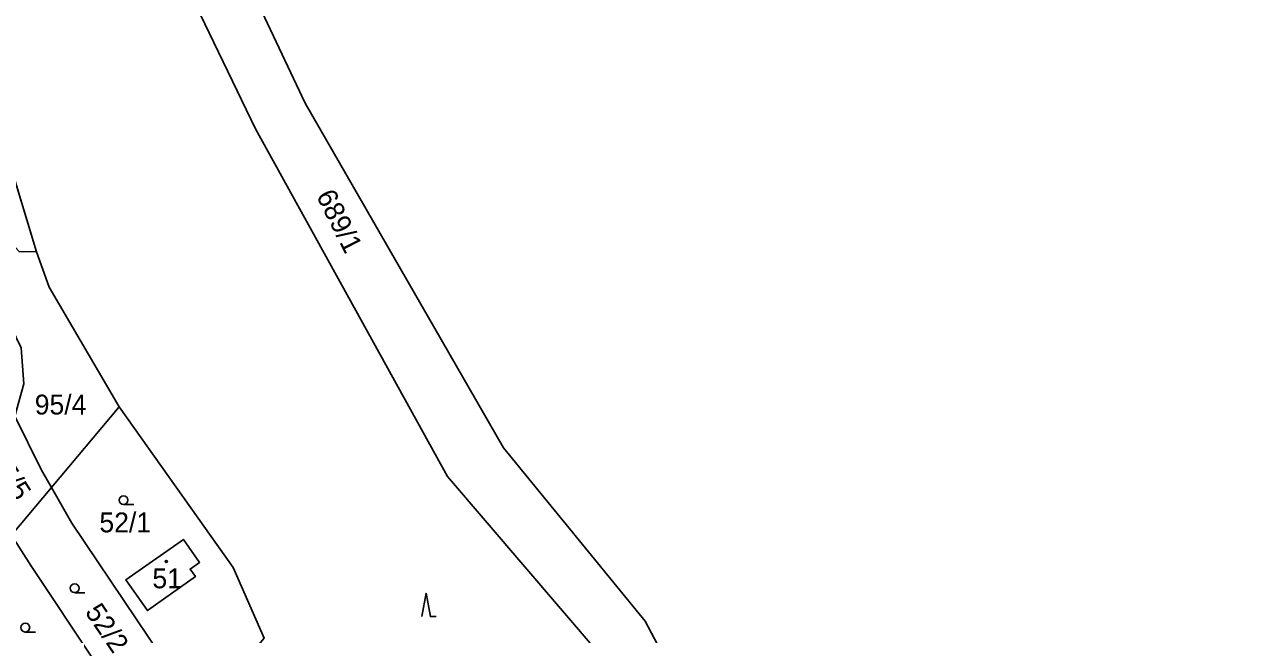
# Model space of a CAD drawing. Extents: x -598233 to -596890, y -1157848 to -1156431.
# Drawn here: x -597365.8 to -597260.7, y -1156956.3 to -1156904.1 of the extents above; entities that cross this region are included whole.
import ezdxf

# ---------------------------------------------------------------- set-up
doc = ezdxf.new("R2010")
doc.units = 0
for name, color, linetype in [('Level 1', 7, 'Continuous'), ('Level 4', 7, 'Continuous'), ('Level 5', 7, 'Continuous'), ('Level 60', 7, 'Continuous'), ('Vrstva 54', 7, 'Continuous'), ('Vrstva 60', 7, 'Continuous')]:
    doc.layers.add(name, color=color, linetype=linetype)

msp = doc.modelspace()

# ---------------------------------------------------------------- linework, layer by layer
at = {"layer": 'Level 1'}
for points in [[(-597352.98, -1156781.78), (-597351.14, -1156788.98), (-597350.85, -1156790.02), (-597349.99, -1156803.32), (-597352.22, -1156815.94), (-597355.53, -1156830.13), (-597359.3, -1156851.45), (-597357.41, -1156870.91), (-597352.65, -1156887.77), (-597341.75, -1156910.83), (-597324.77, -1156940.32), (-597312.64, -1156955.18), (-597301.74, -1156975.75), (-597294.59, -1156991.63), (-597282.12, -1157016.64), (-597260.07, -1157046.49), (-597257.21, -1157055.98), (-597259.55, -1157090.81), (-597266.67, -1157100.7), (-597269.15, -1157107.01)], [(-597356.25, -1156785.65), (-597354.86, -1156802.73), (-597357.2, -1156818.06), (-597359.11, -1156829.7), (-597363.07, -1156850.99), (-597362.74, -1156869.36), (-597357.1, -1156890.05), (-597346.03, -1156913.02), (-597329.57, -1156942.78), (-597316.48, -1156958.06), (-597305.02, -1156978.21), (-597297.88, -1156994.09), (-597286.04, -1157019.58), (-597274.21, -1157034.49)], [(-597345.28, -1156956.63), (-597347.92, -1156950.58), (-597357.71, -1156936.82), (-597363.7, -1156926.57), (-597364.77, -1156923.55), (-597369.87, -1156906.78)], [(-597364.77, -1156923.55), (-597369.87, -1156906.78)], [(-597379.51, -1156909.22), (-597366.27, -1156923.53), (-597364.77, -1156923.55)], [(-597364.77, -1156923.55), (-597363.7, -1156926.57), (-597357.71, -1156936.82)], [(-597357.71, -1156936.82), (-597363.49, -1156943.72)], [(-597345.28, -1156956.63), (-597347.92, -1156950.58), (-597357.71, -1156936.82)], [(-597366.63, -1156937.61), (-597364.37, -1156942.2), (-597363.49, -1156943.72)], [(-597363.49, -1156943.72), (-597366.91, -1156947.8)], [(-597350.74, -1156963.16), (-597361.74, -1156946.78), (-597363.49, -1156943.72)], [(-597354.19, -1156967.05), (-597365.22, -1156950.5), (-597366.91, -1156947.8)], [(-597357.13, -1156951.64), (-597352.2, -1156948.17), (-597350.81, -1156950.14), (-597351.62, -1156950.71), (-597351.16, -1156951.36), (-597355.28, -1156954.27), (-597357.13, -1156951.64)]]:
    msp.add_lwpolyline(points, dxfattribs=at)
at = {"layer": 'Level 5'}
for p, q in [((-597357.32, -1156945.2), (-597356.45, -1156945.2)), ((-597361.51, -1156952.74), (-597360.64, -1156952.74)), ((-597365.74, -1156956.11), (-597364.86, -1156956.11))]:
    msp.add_line(p, q, dxfattribs=at)
msp.add_lwpolyline([(-597331.78, -1156954.78), (-597331.4, -1156952.78), (-597331.03, -1156954.78), (-597330.53, -1156954.78)], dxfattribs=at)
for centre, radius in [((-597357.32, -1156944.82), 0.375), ((-597353.66, -1156950.06), 0.09), ((-597353.66, -1156950.06), 0.0521), ((-597361.51, -1156952.36), 0.375), ((-597365.74, -1156955.73), 0.375)]:
    msp.add_circle(centre, radius, dxfattribs=at)
at = {"layer": 'Level 60'}
for points in [[(-597352.65, -1156887.77), (-597341.75, -1156910.83), (-597324.77, -1156940.32), (-597312.64, -1156955.18), (-597301.74, -1156975.75), (-597294.59, -1156991.63), (-597282.12, -1157016.64), (-597260.07, -1157046.49), (-597257.21, -1157055.98), (-597259.55, -1157090.81), (-597266.67, -1157100.7), (-597269.15, -1157107.01), (-597274.89, -1157120.22), (-597305.88, -1157145.91)], [(-597335.53, -1157161.51), (-597307.94, -1157142.59), (-597277.61, -1157115.85), (-597273.93, -1157106.57), (-597266.72, -1157090.16), (-597261.79, -1157055.57), (-597265.05, -1157046.04), (-597272.14, -1157037.1), (-597274.21, -1157034.49), (-597286.04, -1157019.58), (-597297.88, -1156994.09), (-597305.02, -1156978.21), (-597316.48, -1156958.06), (-597329.57, -1156942.78), (-597346.03, -1156913.02), (-597357.1, -1156890.05)], [(-597357.1, -1156890.05), (-597346.03, -1156913.02), (-597329.57, -1156942.78), (-597316.48, -1156958.06), (-597305.02, -1156978.21), (-597297.88, -1156994.09), (-597286.04, -1157019.58), (-597274.21, -1157034.49), (-597275.62, -1157045), (-597275.45, -1157056.28)], [(-597345.28, -1156956.63), (-597347.92, -1156950.58), (-597357.71, -1156936.82), (-597363.7, -1156926.57), (-597364.77, -1156923.55), (-597369.87, -1156906.78)]]:
    msp.add_lwpolyline(points, dxfattribs=at)
for points in [[(-597368.31, -1156927.24), (-597374.3, -1156919.15), (-597378.68, -1156914.57), (-597383.89, -1156904.49), (-597379.51, -1156909.22), (-597366.27, -1156923.53), (-597364.77, -1156923.55), (-597363.7, -1156926.57), (-597357.71, -1156936.82), (-597363.49, -1156943.72), (-597364.37, -1156942.2), (-597366.63, -1156937.61), (-597365.87, -1156934.85), (-597366.08, -1156931.78)], [(-597379.51, -1156909.22), (-597369.87, -1156906.78), (-597364.77, -1156923.55), (-597366.27, -1156923.53)], [(-597350.74, -1156963.16), (-597361.74, -1156946.78), (-597363.49, -1156943.72), (-597357.71, -1156936.82), (-597347.92, -1156950.58), (-597345.28, -1156956.63)], [(-597368.3, -1156940.05), (-597366.63, -1156937.61), (-597364.37, -1156942.2), (-597363.49, -1156943.72), (-597366.91, -1156947.8), (-597370.54, -1156941.97)], [(-597354.19, -1156967.05), (-597365.22, -1156950.5), (-597366.91, -1156947.8), (-597363.49, -1156943.72), (-597361.74, -1156946.78), (-597350.74, -1156963.16)], [(-597365.22, -1156950.5), (-597354.19, -1156967.05), (-597356.9, -1156970.11), (-597358.5, -1156968.74), (-597369.28, -1156954.75), (-597370.84, -1156952.48), (-597366.91, -1156947.8)], [(-597357.13, -1156951.64), (-597352.2, -1156948.17), (-597350.81, -1156950.14), (-597351.62, -1156950.71), (-597351.16, -1156951.36), (-597355.28, -1156954.27)], [(-597352.2, -1156948.17), (-597357.13, -1156951.64), (-597355.28, -1156954.27), (-597351.16, -1156951.36), (-597351.62, -1156950.71), (-597350.81, -1156950.14)]]:
    msp.add_lwpolyline(points, close=True, dxfattribs=at)
at = {"layer": 'Vrstva 54'}
for p, q in [((-597369.87, -1156906.78), (-597364.77, -1156923.55)), ((-597364.77, -1156923.55), (-597363.7, -1156926.57)), ((-597363.7, -1156926.57), (-597357.71, -1156936.82)), ((-597357.71, -1156936.82), (-597347.92, -1156950.58)), ((-597347.92, -1156950.58), (-597345.28, -1156956.63))]:
    msp.add_line(p, q, dxfattribs=at)
at = {"layer": 'Vrstva 60'}
for points in [[(-597352.65, -1156887.77), (-597341.75, -1156910.83), (-597324.77, -1156940.32), (-597312.64, -1156955.18), (-597301.74, -1156975.75), (-597294.59, -1156991.63), (-597282.12, -1157016.64), (-597260.07, -1157046.49), (-597257.21, -1157055.98), (-597259.55, -1157090.81), (-597266.67, -1157100.7), (-597269.15, -1157107.01), (-597273.23, -1157122.89), (-597280.79, -1157141.61), (-597300.02, -1157155.33)], [(-597369.87, -1156906.78), (-597364.77, -1156923.55), (-597363.7, -1156926.57), (-597357.71, -1156936.82), (-597347.92, -1156950.58), (-597345.28, -1156956.63)], [(-597345.28, -1156956.63), (-597347.92, -1156950.58), (-597357.71, -1156936.82), (-597363.7, -1156926.57), (-597364.77, -1156923.55), (-597369.87, -1156906.78)]]:
    msp.add_lwpolyline(points, dxfattribs=at)

# ---------------------------------------------------------------- texts
at = {"layer": 'Level 4'}
for s, rotation, p in [('689/1', 296.6211, (-597340.85, -1156918.74)), ('95/5', 302.6073, (-597368.95, -1156941.26)), ('52/2', 304.337, (-597360.68, -1156954.4))]:
    msp.add_text(s, height=1.7, rotation=rotation, dxfattribs=at).set_placement(p)
for s, p in [('95/4', (-597364.93, -1156937.48)), ('52/1', (-597359.39, -1156947.57)), ('51', (-597354.85, -1156952.36))]:
    msp.add_text(s, height=1.7, dxfattribs=at).set_placement(p)

doc.saveas('drawing.dxf')
